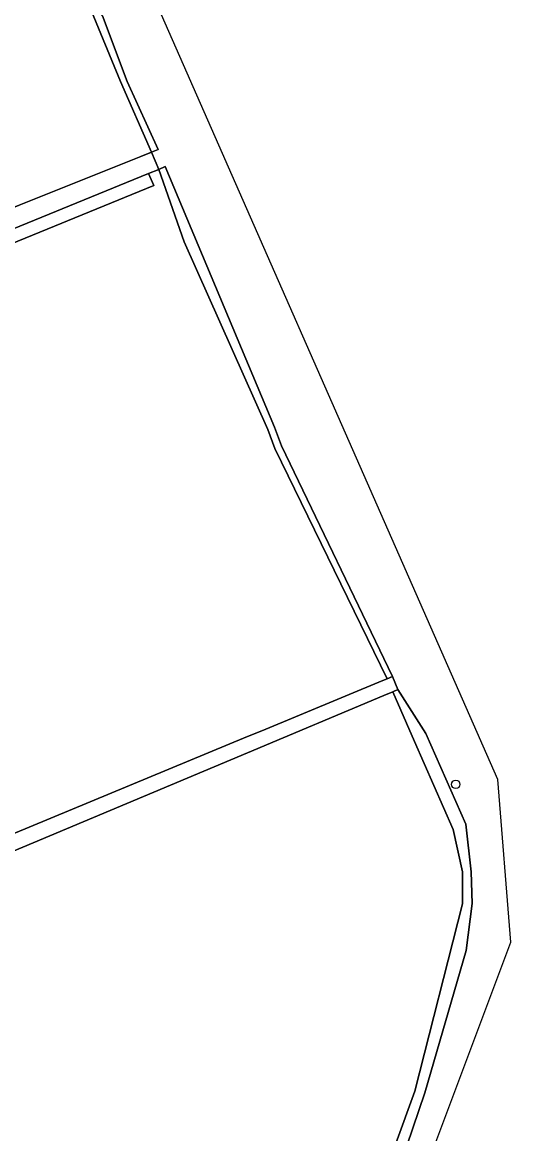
# Model space of a CAD drawing. Extents: x 160203 to 161530, y 379528 to 381797.
# Drawn here: x 161474.2 to 161530.1, y 381259.5 to 381386.7 of the extents above; entities that cross this region are included whole.
import ezdxf

# ---------------------------------------------------------------- set-up
doc = ezdxf.new("R2010")
doc.units = 0
for name, color, linetype in [('IMGEO_Boom', 7, 'Continuous'), ('IMGEO_Grasland_agrarisch', 7, 'Continuous'), ('IMGEO_Hek', 7, 'Continuous'), ('IMGEO_Loofbos', 7, 'Continuous'), ('IMGEO_Oever', 7, 'Continuous'), ('IMGEO_Waterloop', 7, 'Continuous')]:
    doc.layers.add(name, color=color, linetype=linetype)

msp = doc.modelspace()

# ---------------------------------------------------------------- linework, layer by layer
at = {"layer": 'IMGEO_Boom'}
msp.add_circle((161523.84, 381299.52), 0.489, dxfattribs=at)
at = {"layer": 'IMGEO_Grasland_agrarisch'}
for points in [[(161447.71, 381401.19), (161399.46, 381382.06), (161376.08, 381372.04), (161375.28, 381371.1), (161374.7, 381370.01), (161374.35, 381368.83), (161374.27, 381368.21), (161374.3, 381367.02), (161374.62, 381365.65), (161375.08, 381364.32), (161375.6, 381363.2), (161378.56, 381357.65), (161392.6, 381333.07), (161393.54, 381330.12), (161395.02, 381330.77), (161396.31, 381331.42), (161395.03, 381333.97), (161443.05, 381353.46), (161473.83, 381365.79), (161487.76, 381371.36), (161489, 381371.86), (161485.43, 381379.93), (161481.94, 381388.44)], [(161391.36, 381259.94), (161500, 381304.98), (161501.62, 381305.65), (161515.48, 381311.4), (161516, 381311.61), (161503.12, 381337.96), (161502.33, 381340.12), (161492.73, 381361.61), (161489.82, 381369.89), (161488.64, 381369.4), (161489.26, 381368.04), (161475.37, 381362.37), (161448.15, 381351.25)]]:
    msp.add_lwpolyline(points, dxfattribs=at)
at = {"layer": 'IMGEO_Hek'}
msp.add_lwpolyline([(161489.26, 381368.04), (161488.64, 381369.4)], dxfattribs=at)
at = {"layer": 'IMGEO_Loofbos'}
msp.add_lwpolyline([(161438.72, 381347.37), (161443.96, 381349.54), (161448.15, 381351.25), (161475.37, 381362.37), (161489.26, 381368.04), (161488.64, 381369.4), (161474.74, 381363.73), (161443.43, 381350.95), (161439.4, 381349.28), (161396.31, 381331.42), (161395.02, 381330.77), (161395.6, 381329.51), (161397.82, 381330.42), (161399.23, 381331.01), (161404.18, 381333.06)], close=True, dxfattribs=at)
msp.add_lwpolyline([(161501.12, 381214.81), (161519.14, 381264.42), (161524.6, 381285.86), (161524.6, 381289.52), (161523.55, 381294.35), (161519.13, 381304.44), (161516.64, 381310.11), (161515.6, 381309.68), (161500, 381303.14), (161456.58, 381284.93)], dxfattribs=at)
at = {"layer": 'IMGEO_Oever'}
for points in [[(161489, 381371.86), (161489.74, 381372.17), (161486.21, 381379.93), (161483.37, 381387.44), (161482.53, 381388.72), (161482.21, 381390.22), (161478.99, 381398.27), (161477.86, 381398.12), (161477.98, 381397.82), (161481.94, 381388.44), (161485.43, 381379.93)], [(161490.56, 381370.2), (161489.82, 381369.89), (161492.73, 381361.61), (161502.33, 381340.12), (161503.12, 381337.96), (161516, 381311.61), (161516.6, 381311.87), (161503.88, 381338.24), (161503.08, 381340.4)]]:
    msp.add_lwpolyline(points, close=True, dxfattribs=at)
msp.add_lwpolyline([(161512.67, 381241.75), (161520.32, 381264.21), (161525.05, 381280.52), (161525.72, 381285.89), (161525.6, 381289.52), (161525, 381294.98), (161520.43, 381305.33), (161517.21, 381310.36), (161516.64, 381310.11), (161519.13, 381304.44), (161523.55, 381294.35), (161524.6, 381289.52), (161524.6, 381285.86), (161519.14, 381264.42), (161501.12, 381214.81)], dxfattribs=at)
at = {"layer": 'IMGEO_Waterloop'}
for points in [[(161272.04, 380966.11), (161288.69, 380987.33), (161375.8, 381029.64), (161420.93, 381052.22), (161467.13, 381050.57), (161493.66, 381070.35), (161511.72, 381083.82), (161522.72, 381109.09), (161509.18, 381132.98), (161508.83, 381133.23), (161506.4, 381137.87), (161494.17, 381159.44), (161490.79, 381176.61), (161492.14, 381180.19), (161492.29, 381181.79), (161493.9, 381186.8), (161495.9, 381190.23), (161530.15, 381281.47), (161528.65, 381300.09), (161482.88, 381404.07)], [(161483.37, 381387.44), (161486.21, 381379.93), (161489.74, 381372.17), (161489, 381371.86), (161489.82, 381369.89), (161490.56, 381370.2), (161503.08, 381340.4), (161503.88, 381338.24), (161516.6, 381311.87), (161517.21, 381310.36), (161520.43, 381305.33), (161525, 381294.98), (161525.6, 381289.52), (161525.72, 381285.89), (161525.05, 381280.52), (161520.32, 381264.21), (161512.67, 381241.75)]]:
    msp.add_lwpolyline(points, dxfattribs=at)
for points in [[(161489.82, 381369.89), (161489, 381371.86), (161487.76, 381371.36), (161473.83, 381365.79), (161443.05, 381353.46), (161395.03, 381333.97), (161396.31, 381331.42), (161439.4, 381349.28), (161443.43, 381350.95), (161474.74, 381363.73), (161488.64, 381369.4)], [(161456.58, 381284.93), (161500, 381303.14), (161515.6, 381309.68), (161516.64, 381310.11), (161517.21, 381310.36), (161516.6, 381311.87), (161516, 381311.61), (161515.48, 381311.4), (161501.62, 381305.65), (161500, 381304.98), (161391.36, 381259.94), (161392.04, 381258.1)]]:
    msp.add_lwpolyline(points, close=True, dxfattribs=at)

doc.saveas('drawing.dxf')
